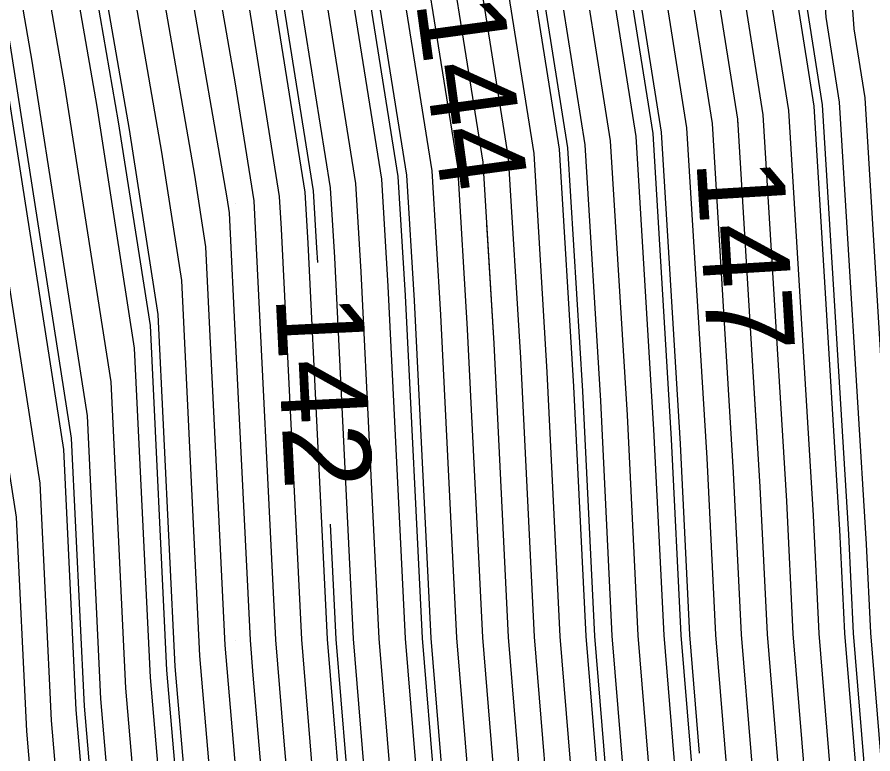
# Model space of a CAD drawing. Extents: x 2354170 to 2357230, y 866100 to 868290.
# Drawn here: x 2355304.97 to 2355324.58, y 867297.41 to 867314.29 of the extents above; entities that cross this region are included whole.
import ezdxf

# ---------------------------------------------------------------- set-up
doc = ezdxf.new("R2010")
doc.units = 0
for name, color, linetype in [('Default', 7, 'Continuous'), ('DTM Contours Major', 7, 'Continuous'), ('DTM Contours Minor', 7, 'Continuous'), ('DTM Contours Minor Text', 7, 'Continuous'), ('Exist DTM QL2 LIDAR Elevation Point', 7, 'Continuous')]:
    doc.layers.add(name, color=color, linetype=linetype)

msp = doc.modelspace()

# ---------------------------------------------------------------- linework, layer by layer
at = {"layer": 'Default'}
for points in [[(2355194.728, 867425.873), (2355203.967, 867420.451), (2355204.759, 867419.968), (2355215.546, 867413.395), (2355229.155, 867405.905), (2355233.984, 867403.062), (2355249.667, 867394.194), (2355258.653, 867389.057), (2355258.727, 867389.015), (2355261.386, 867386.903), (2355275.096, 867376.769), (2355281.684, 867369.726), (2355288.916, 867361.423), (2355298.503, 867349.771), (2355299.346, 867347.54), (2355303.04, 867334.535), (2355305.472, 867329.327), (2355306.138, 867327.003), (2355307.428, 867319.909), (2355309.032, 867310.676), (2355309.288, 867309.033), (2355309.726, 867299.906), (2355310.819, 867287.141), (2355311.856, 867273.989)], [(2355311.297, 867273.574), (2355310.188, 867287.632), (2355309.159, 867299.659), (2355308.746, 867308.258), (2355308.288, 867311.199), (2355306.779, 867319.882), (2355305.566, 867326.554), (2355304.8, 867329.224), (2355302.515, 867334.12), (2355299.043, 867346.344), (2355297.792, 867349.653), (2355288.811, 867360.569), (2355280.86, 867369.697), (2355274.713, 867376.269), (2355261.921, 867385.724), (2355258.255, 867388.636), (2355258.152, 867388.695), (2355249.755, 867393.495), (2355233.393, 867402.746), (2355228.876, 867405.406), (2355214.632, 867413.246), (2355204.551, 867419.389), (2355203.81, 867419.84), (2355194.048, 867425.569)], [(2355310.179, 867272.744), (2355308.928, 867288.613), (2355308.025, 867299.165), (2355307.663, 867306.709), (2355306.8, 867312.243), (2355305.482, 867319.828), (2355304.422, 867325.656), (2355303.458, 867329.019), (2355301.464, 867333.29), (2355298.436, 867343.953), (2355296.369, 867349.418), (2355288.6, 867358.86), (2355279.211, 867369.64), (2355273.947, 867375.268), (2355262.991, 867383.366), (2355257.31, 867387.879), (2355257.151, 867387.969), (2355249.929, 867392.097), (2355232.213, 867402.115), (2355228.317, 867404.408), (2355212.802, 867412.948), (2355204.133, 867418.23), (2355203.497, 867418.618), (2355192.688, 867424.961)], [(2355309.62, 867272.329), (2355308.298, 867289.104), (2355307.458, 867298.918), (2355307.121, 867305.935), (2355306.055, 867312.765), (2355304.833, 867319.801), (2355303.85, 867325.207), (2355302.787, 867328.917), (2355300.939, 867332.875), (2355298.132, 867342.758), (2355295.658, 867349.3), (2355288.495, 867358.006), (2355278.387, 867369.611), (2355273.564, 867374.768), (2355263.526, 867382.188), (2355256.838, 867387.5), (2355256.65, 867387.606), (2355250.016, 867391.398), (2355231.622, 867401.799), (2355228.038, 867403.909), (2355211.888, 867412.799), (2355203.925, 867417.65), (2355203.34, 867418.007), (2355192.009, 867424.657)], [(2355309.062, 867271.915), (2355307.667, 867289.594), (2355306.89, 867298.671), (2355306.579, 867305.16), (2355305.311, 867313.288), (2355304.185, 867319.774), (2355303.278, 867324.758), (2355302.115, 867328.814), (2355300.414, 867332.46), (2355297.828, 867341.562), (2355294.947, 867349.182), (2355288.39, 867357.152), (2355277.563, 867369.583), (2355273.181, 867374.268), (2355264.061, 867381.009), (2355256.365, 867387.121), (2355256.149, 867387.243), (2355250.103, 867390.699), (2355231.032, 867401.483), (2355227.758, 867403.41), (2355210.973, 867412.649), (2355203.716, 867417.071), (2355203.183, 867417.396), (2355191.329, 867424.353)], [(2355307.944, 867271.085), (2355306.407, 867290.576), (2355305.756, 867298.177), (2355305.495, 867303.612), (2355303.823, 867314.332), (2355302.887, 867319.72), (2355302.134, 867323.86), (2355300.773, 867328.609), (2355299.363, 867331.629), (2355297.221, 867339.171), (2355293.525, 867348.947), (2355288.179, 867355.444), (2355275.914, 867369.525), (2355272.414, 867373.267), (2355265.131, 867378.651), (2355255.42, 867386.364), (2355255.148, 867386.518), (2355250.278, 867389.302), (2355229.851, 867400.851), (2355227.2, 867402.412), (2355209.144, 867412.351), (2355203.299, 867415.912), (2355202.87, 867416.174), (2355189.969, 867423.745)], [(2355307.385, 867270.67), (2355305.776, 867291.066), (2355305.189, 867297.93), (2355304.953, 867302.837), (2355303.079, 867314.855), (2355302.239, 867319.693), (2355301.562, 867323.411), (2355300.102, 867328.507), (2355298.838, 867331.214), (2355296.917, 867337.975), (2355292.814, 867348.829), (2355288.074, 867354.59), (2355275.09, 867369.497), (2355272.031, 867372.767), (2355265.666, 867377.472), (2355254.948, 867385.985), (2355254.647, 867386.155), (2355250.365, 867388.603), (2355229.261, 867400.535), (2355226.92, 867401.913), (2355208.229, 867412.202), (2355203.09, 867415.333), (2355202.713, 867415.563), (2355189.29, 867423.441)], [(2355282.878, 867385.864), (2355282.54, 867385.36), (2355282.76, 867385.079), (2355283.173, 867383.169), (2355289.072, 867376.866), (2355292.464, 867374.185), (2355294.974, 867371.631), (2355297.38, 867368.53), (2355304.385, 867359.902), (2355308.645, 867353.167), (2355311.353, 867344.783), (2355312.436, 867342.447), (2355313.303, 867340.534), (2355315.587, 867335.818), (2355316.732, 867330.114), (2355317.511, 867325.449), (2355318.692, 867320.721), (2355319.009, 867316.194), (2355319.731, 867311.66), (2355320.166, 867304.517), (2355320.381, 867300.137), (2355320.604, 867297.426)], [(2355308.979, 867294.89), (2355308.592, 867299.412), (2355308.204, 867307.484), (2355307.544, 867311.721), (2355306.131, 867319.855), (2355304.994, 867326.105), (2355304.129, 867329.122), (2355301.99, 867333.705), (2355298.739, 867345.149), (2355297.081, 867349.535), (2355288.706, 867359.715), (2355280.036, 867369.669), (2355274.33, 867375.769), (2355267.119, 867381.099)], [(2355294.517, 867374.628), (2355296.863, 867372.241), (2355300.178, 867367.969), (2355305.215, 867361.764), (2355310.278, 867353.761), (2355312.215, 867347.765), (2355313.974, 867343.968), (2355315.383, 867340.859), (2355317.078, 867337.36), (2355318.527, 867330.141), (2355319.117, 867326.608), (2355320.55, 867320.871), (2355320.935, 867315.38), (2355321.481, 867311.955), (2355321.993, 867303.532), (2355322.159, 867300.158), (2355323.164, 867287.932), (2355324.04, 867281.913)], [(2355319.643, 867280.272), (2355319.601, 867280.761), (2355318.011, 867300.109), (2355317.729, 867305.831), (2355317.399, 867311.266), (2355316.442, 867317.28), (2355316.214, 867320.52), (2355315.369, 867323.905), (2355314.338, 867330.079), (2355313.598, 867333.762), (2355310.529, 867340.101), (2355310.384, 867340.419), (2355310.204, 867340.808), (2355306.468, 867352.375), (2355303.277, 867357.419), (2355293.65, 867369.278), (2355292.456, 867370.817), (2355291.21, 867372.085), (2355290.32, 867372.788)], [(2355300.018, 867371.22), (2355302.975, 867367.408), (2355306.046, 867363.626), (2355311.911, 867354.354), (2355313.077, 867350.746), (2355315.513, 867345.488), (2355317.464, 867341.183), (2355318.569, 867338.903), (2355320.323, 867330.167), (2355320.724, 867327.767), (2355322.408, 867321.022), (2355322.861, 867314.566), (2355323.23, 867312.25), (2355323.82, 867302.546), (2355323.936, 867300.179), (2355324.641, 867291.602), (2355326.061, 867281.851), (2355326.643, 867278.442), (2355326.807, 867277.088)], [(2355301.11, 867367.782), (2355305.492, 867362.385), (2355310.822, 867353.959), (2355312.502, 867348.758), (2355314.487, 867344.475), (2355316.077, 867340.967), (2355317.575, 867337.874), (2355319.126, 867330.15), (2355319.653, 867326.994), (2355321.169, 867320.922), (2355321.577, 867315.109), (2355322.064, 867312.053), (2355322.602, 867303.203), (2355322.751, 867300.165), (2355323.656, 867289.155), (2355324.776, 867281.463), (2355325.532, 867277.037), (2355327.194, 867263.344)], [(2355302.043, 867367.595), (2355305.769, 867363.006), (2355311.367, 867354.156), (2355312.789, 867349.752), (2355315, 867344.981), (2355316.771, 867341.075), (2355318.072, 867338.389), (2355319.724, 867330.158), (2355320.188, 867327.38), (2355321.789, 867320.972), (2355322.219, 867314.837), (2355322.647, 867312.152), (2355323.211, 867302.875), (2355323.344, 867300.172), (2355324.149, 867290.378), (2355325.418, 867281.657), (2355326.087, 867277.74), (2355327.915, 867262.677)], [(2355303.908, 867367.221), (2355306.322, 867364.247), (2355312.455, 867354.552), (2355313.364, 867351.74), (2355316.025, 867345.995), (2355318.158, 867341.292), (2355319.066, 867339.417), (2355320.921, 867330.176), (2355321.259, 867328.153), (2355323.027, 867321.072), (2355323.503, 867314.294), (2355323.813, 867312.348), (2355324.429, 867302.218), (2355324.529, 867300.186), (2355325.134, 867292.825), (2355326.703, 867282.045), (2355327.198, 867279.144), (2355329.359, 867261.344)], [(2355304.841, 867367.034), (2355306.599, 867364.868), (2355313, 867354.75), (2355313.651, 867352.733), (2355316.538, 867346.502), (2355318.851, 867341.4), (2355319.563, 867339.931), (2355321.52, 867330.185), (2355321.795, 867328.539), (2355323.647, 867321.122), (2355324.145, 867314.023), (2355324.396, 867312.447), (2355325.038, 867301.889), (2355325.121, 867300.193), (2355325.627, 867294.048), (2355327.345, 867282.239), (2355327.754, 867279.846), (2355330.081, 867260.677)], [(2355308.993, 867267.004), (2355309.016, 867268.248), (2355308.503, 867271.5), (2355307.037, 867290.085), (2355306.323, 867298.424), (2355306.037, 867304.386), (2355304.567, 867313.81), (2355303.536, 867319.747), (2355302.706, 867324.309), (2355301.444, 867328.712), (2355299.888, 867332.045), (2355297.525, 867340.366), (2355294.236, 867349.064), (2355288.285, 867356.298), (2355283.88, 867361.355)], [(2355304.938, 867361.144), (2355309.734, 867353.563), (2355311.928, 867346.771), (2355313.461, 867343.461), (2355314.69, 867340.75), (2355316.581, 867336.846), (2355317.929, 867330.132), (2355318.582, 867326.222), (2355319.931, 867320.821), (2355320.293, 867315.652), (2355320.897, 867311.857), (2355321.384, 867303.86), (2355321.566, 867300.151), (2355322.671, 867286.709), (2355323.491, 867281.075), (2355324.421, 867275.633)], [(2355304.661, 867360.523), (2355309.19, 867353.365), (2355311.64, 867345.777), (2355312.949, 867342.954), (2355313.996, 867340.642), (2355316.084, 867336.332), (2355317.331, 867330.123), (2355318.046, 867325.836), (2355319.311, 867320.771), (2355319.651, 867315.923), (2355320.314, 867311.758), (2355320.775, 867304.189), (2355320.974, 867300.144), (2355322.179, 867285.486), (2355322.849, 867280.881), (2355323.865, 867274.931)], [(2355304.108, 867359.282), (2355308.101, 867352.969), (2355311.066, 867343.79), (2355311.923, 867341.94), (2355312.609, 867340.426), (2355315.09, 867335.304), (2355316.134, 867330.105), (2355316.975, 867325.063), (2355318.072, 867320.671), (2355318.368, 867316.466), (2355319.148, 867311.562), (2355319.557, 867304.846), (2355319.788, 867300.13), (2355321.193, 867283.039), (2355321.564, 867280.494), (2355322.754, 867273.527)], [(2355303.831, 867358.661), (2355307.557, 867352.771), (2355310.779, 867342.796), (2355311.41, 867341.433), (2355311.916, 867340.317), (2355314.593, 867334.79), (2355315.535, 867330.097), (2355316.44, 867324.677), (2355317.453, 867320.62), (2355317.726, 867316.737), (2355318.565, 867311.463), (2355318.948, 867305.174), (2355319.196, 867300.123), (2355320.701, 867281.816), (2355320.922, 867280.3), (2355322.199, 867272.824)], [(2355303.554, 867358.04), (2355307.012, 867352.573), (2355310.492, 867341.802), (2355310.897, 867340.926), (2355311.222, 867340.209), (2355314.095, 867334.276), (2355314.937, 867330.088), (2355315.905, 867324.291), (2355316.834, 867320.57), (2355317.084, 867317.009), (2355317.982, 867311.365), (2355318.339, 867305.503), (2355318.603, 867300.116), (2355320.208, 867280.593), (2355320.279, 867280.106), (2355321.643, 867272.122)], [(2355319.975, 867273.978), (2355319.122, 867279.381), (2355319.013, 867280.763), (2355318.892, 867282.181), (2355317.418, 867300.102), (2355317.12, 867306.16), (2355316.816, 867311.168), (2355315.8, 867317.552), (2355315.595, 867320.47), (2355314.834, 867323.519), (2355313.74, 867330.07), (2355313.101, 867333.248), (2355309.975, 867339.704), (2355309.869, 867339.931), (2355309.794, 867340.195), (2355305.924, 867352.178), (2355303.001, 867356.799)], [(2355319.975, 867270.024), (2355318.563, 867278.966), (2355318.383, 867281.253), (2355318.182, 867283.601), (2355316.826, 867300.095), (2355316.511, 867306.488), (2355316.233, 867311.07), (2355315.158, 867317.823), (2355314.976, 867320.42), (2355314.298, 867323.132), (2355313.141, 867330.061), (2355312.604, 867332.734), (2355309.975, 867338.164), (2355309.344, 867339.516), (2355308.896, 867341.094), (2355305.38, 867351.98), (2355302.724, 867356.178)], [(2355296.55, 867353.127), (2355299.214, 867349.889), (2355299.65, 867348.735), (2355303.566, 867334.95), (2355306.143, 867329.429), (2355306.71, 867327.452), (2355308.077, 867319.936), (2355309.776, 867310.154), (2355309.83, 867309.807), (2355309.975, 867306.788), (2355310.308, 867300.018), (2355310.374, 867299.217), (2355311.449, 867286.65), (2355312.415, 867274.403), (2355313.279, 867268.935), (2355313.166, 867262.873), (2355313.783, 867256.212), (2355313.805, 867255.829)], [(2355318.759, 867269.818), (2355317.445, 867278.136), (2355317.122, 867282.235), (2355316.762, 867286.44), (2355315.641, 867300.081), (2355315.293, 867307.145), (2355315.067, 867310.873), (2355313.874, 867318.366), (2355313.737, 867320.319), (2355313.227, 867322.36), (2355311.944, 867330.044), (2355311.61, 867331.706), (2355309.975, 867335.083), (2355308.293, 867338.686), (2355307.099, 867342.891), (2355304.291, 867351.584)], [(2355318.15, 867269.72), (2355316.886, 867277.722), (2355316.492, 867282.725), (2355316.052, 867287.86), (2355315.048, 867300.074), (2355314.684, 867307.474), (2355314.484, 867310.775), (2355313.232, 867318.637), (2355313.118, 867320.269), (2355312.692, 867321.974), (2355311.346, 867330.035), (2355311.113, 867331.192), (2355309.975, 867333.543), (2355307.768, 867338.271), (2355306.201, 867343.789), (2355303.747, 867351.386)], [(2355319.985, 867251.785), (2355319.975, 867251.867), (2355319.19, 867260.343), (2355319.368, 867269.916), (2355318.004, 867278.551), (2355317.752, 867281.744), (2355317.472, 867285.02), (2355316.233, 867300.088), (2355315.902, 867306.817), (2355315.65, 867310.971), (2355314.516, 867318.094), (2355314.356, 867320.369), (2355313.763, 867322.746), (2355312.543, 867330.052), (2355312.107, 867332.22), (2355309.975, 867336.624), (2355308.819, 867339.101), (2355307.997, 867341.992), (2355305.42, 867349.972)], [(2355314.651, 867276.062), (2355313.97, 867284.688), (2355313.213, 867293.538), (2355312.678, 867300.046), (2355312.248, 867308.788), (2355312.151, 867310.381), (2355310.664, 867319.723), (2355310.64, 867320.068), (2355310.55, 867320.429), (2355309.975, 867323.873), (2355308.997, 867329.247), (2355308.828, 867329.839), (2355305.667, 867336.61), (2355302.607, 867347.382)], [(2355315.21, 867276.477), (2355314.601, 867284.197), (2355313.923, 867292.118), (2355313.27, 867300.053), (2355312.857, 867308.459), (2355312.734, 867310.48), (2355311.306, 867319.451), (2355311.259, 867320.118), (2355311.085, 867320.815), (2355309.975, 867327.466), (2355309.569, 867329.696), (2355309.499, 867329.942), (2355306.192, 867337.025), (2355303.505, 867346.484)], [(2355304.404, 867345.586), (2355306.717, 867337.441), (2355309.975, 867330.462), (2355310.119, 867330.164), (2355310.149, 867330.017), (2355311.621, 867321.201), (2355311.879, 867320.169), (2355311.948, 867319.18), (2355313.317, 867310.578), (2355313.466, 867308.131), (2355313.863, 867300.06), (2355314.633, 867290.699), (2355315.231, 867283.707), (2355315.768, 867276.892), (2355316.932, 867269.524)], [(2355316.686, 867238.964), (2355316.634, 867239.341), (2355316.629, 867239.435), (2355316.122, 867246.919), (2355315.697, 867254.295), (2355314.973, 867262.114), (2355315.105, 867269.229), (2355314.092, 867275.648), (2355313.34, 867285.179), (2355312.503, 867294.958), (2355312.085, 867300.039), (2355311.639, 867309.117), (2355311.568, 867310.283), (2355310.022, 867319.994), (2355310.021, 867320.018), (2355310.014, 867320.043), (2355309.975, 867320.28), (2355308.425, 867328.798), (2355308.156, 867329.737), (2355305.141, 867336.195), (2355304.717, 867337.689)], [(2355319.397, 867237.112), (2355319.027, 867239.822), (2355319.025, 867239.849), (2355318.421, 867248.766), (2355318.25, 867251.74), (2355317.383, 867261.102), (2355317.541, 867269.622), (2355316.327, 867277.307), (2355315.861, 867283.216), (2355315.342, 867289.279), (2355314.456, 867300.067), (2355314.075, 867307.802), (2355313.9, 867310.676), (2355312.59, 867318.909), (2355312.498, 867320.219), (2355312.156, 867321.588), (2355310.747, 867330.026), (2355310.616, 867330.678), (2355309.975, 867332.003), (2355308.112, 867335.993)], [(2355313.533, 867275.233), (2355312.71, 867285.669), (2355311.793, 867296.377), (2355311.493, 867300.032), (2355311.03, 867309.445), (2355310.985, 867310.185), (2355309.975, 867316.531), (2355309.374, 867319.989), (2355307.853, 867328.349), (2355307.485, 867329.634), (2355304.616, 867335.78)], [(2355312.974, 867274.818), (2355312.079, 867286.16), (2355311.083, 867297.797), (2355310.9, 867300.025), (2355310.421, 867309.774), (2355310.402, 867310.086), (2355309.975, 867312.769), (2355308.725, 867319.962), (2355307.282, 867327.9), (2355306.814, 867329.532), (2355304.091, 867335.365)]]:
    msp.add_lwpolyline(points, dxfattribs=at)
at = {"layer": 'DTM Contours Major'}
for points in [[(2355319.853, 867280.109), (2355319.838, 867280.288), (2355318.208, 867300.112), (2355317.932, 867305.722), (2355317.593, 867311.299), (2355316.656, 867317.19), (2355316.421, 867320.537), (2355315.548, 867324.033), (2355314.538, 867330.082), (2355313.764, 867333.933), (2355310.76, 867340.137), (2355310.555, 867340.588), (2355310.3, 867341.139), (2355306.65, 867352.441), (2355303.37, 867357.626), (2355293.961, 867369.216), (2355292.666, 867370.885), (2355291.315, 867372.26), (2355290.715, 867372.734)], [(2355310.101, 867278.738), (2355309.348, 867288.286), (2355308.403, 867299.329), (2355308.024, 867307.226), (2355307.296, 867311.895), (2355305.915, 867319.846), (2355304.803, 867325.955), (2355303.905, 867329.088), (2355301.815, 867333.566), (2355298.638, 867344.75), (2355296.843, 867349.496), (2355288.671, 867359.43), (2355279.761, 867369.659), (2355279.011, 867370.461)]]:
    msp.add_lwpolyline(points, dxfattribs=at)
at = {"layer": 'DTM Contours Minor'}
for points in [[(2355308.689, 867271.638), (2355307.247, 867289.921), (2355306.512, 867298.506), (2355306.218, 867304.644), (2355304.815, 867313.636), (2355303.752, 867319.756), (2355302.897, 867324.459), (2355301.668, 867328.746), (2355300.063, 867332.183), (2355297.626, 867340.765), (2355294.473, 867349.104), (2355288.32, 867356.583), (2355277.013, 867369.564), (2355272.925, 867373.934), (2355264.418, 867380.223), (2355256.05, 867386.869), (2355255.815, 867387.001), (2355250.162, 867390.234), (2355239.564, 867396.225)], [(2355292.179, 867379.306), (2355294.45, 867377.511), (2355298.961, 867372.919), (2355303.286, 867367.346), (2355306.138, 867363.833), (2355312.092, 867354.42), (2355313.172, 867351.077), (2355315.684, 867345.657), (2355317.695, 867341.22), (2355318.734, 867339.074), (2355320.522, 867330.17), (2355320.902, 867327.895), (2355322.615, 867321.039), (2355323.075, 867314.475), (2355323.424, 867312.283), (2355324.023, 867302.437), (2355324.134, 867300.182), (2355324.806, 867292.009), (2355326.275, 867281.916), (2355326.828, 867278.676), (2355328.878, 867261.788)], [(2355276.883, 867375.768), (2355282.508, 867369.755), (2355289.021, 867362.277), (2355299.214, 867349.889), (2355299.65, 867348.735), (2355303.566, 867334.95), (2355306.143, 867329.429), (2355306.71, 867327.452), (2355308.077, 867319.936), (2355309.776, 867310.154), (2355309.83, 867309.807), (2355309.975, 867306.788), (2355310.308, 867300.018), (2355310.374, 867299.217), (2355311.449, 867286.65), (2355312.415, 867274.403)], [(2355317.338, 867269.589), (2355316.141, 867277.169), (2355315.651, 867283.38), (2355315.106, 867289.752), (2355314.258, 867300.065), (2355313.872, 867307.912), (2355313.706, 867310.644), (2355312.376, 867318.999), (2355312.292, 867320.202), (2355311.978, 867321.459), (2355310.548, 867330.023), (2355310.451, 867330.507), (2355309.975, 867331.489), (2355307.068, 867337.717), (2355305.003, 867344.987), (2355303.021, 867351.122), (2355301.524, 867353.488), (2355292.969, 867364.026), (2355289.723, 867367.972), (2355288.003, 867369.946), (2355284.542, 867373.646)], [(2355300.178, 867367.969), (2355305.215, 867361.764), (2355310.278, 867353.761), (2355312.215, 867347.765), (2355313.974, 867343.968), (2355315.383, 867340.859), (2355317.078, 867337.36), (2355318.527, 867330.141), (2355319.117, 867326.608), (2355320.55, 867320.871), (2355320.935, 867315.38), (2355321.481, 867311.955), (2355321.491, 867311.789)], [(2355304.292, 867359.695), (2355308.464, 867353.101), (2355311.257, 867344.452), (2355312.265, 867342.278), (2355313.072, 867340.498), (2355315.421, 867335.647), (2355316.533, 867330.111), (2355317.332, 867325.321), (2355318.485, 867320.704), (2355318.795, 867316.285), (2355319.537, 867311.627), (2355319.963, 867304.627), (2355320.183, 867300.135), (2355321.522, 867283.855), (2355321.992, 867280.623), (2355323.125, 867273.995)], [(2355311.859, 867308.672), (2355311.842, 867309.007), (2355311.763, 867310.316), (2355310.236, 867319.904), (2355310.227, 867320.035), (2355310.193, 867320.172), (2355309.975, 867321.477), (2355308.616, 867328.948), (2355308.38, 867329.771), (2355305.317, 867336.334), (2355302.008, 867347.981)], [(2355319.368, 867269.916), (2355318.004, 867278.551), (2355317.752, 867281.744), (2355317.472, 867285.02), (2355316.233, 867300.088), (2355315.902, 867306.817), (2355315.736, 867309.553)], [(2355321.855, 867305.8), (2355321.993, 867303.532), (2355322.159, 867300.158), (2355323.164, 867287.932), (2355324.133, 867281.269), (2355324.976, 867276.335)], [(2355314.278, 867275.786), (2355313.55, 867285.015), (2355312.74, 867294.485), (2355312.283, 867300.041), (2355312.153, 867302.679)]]:
    msp.add_lwpolyline(points, dxfattribs=at)
at = {"layer": 'Exist DTM QL2 LIDAR Elevation Point'}
for p, q in [((2355309.975, 867310.014), (2355309.975, 867310.014)), ((2355309.975, 867300.014), (2355309.975, 867300.014))]:
    msp.add_line(p, q, dxfattribs=at)

# ---------------------------------------------------------------- texts
at = {"layer": 'DTM Contours Minor Text'}
for s, rotation, p in [('144', 277.7276, (2355314.105, 867314.651)), ('147', 273.4799, (2355320.536, 867311.005)), ('142', 272.8147, (2355310.895, 867307.899))]:
    msp.add_text(s, height=2, rotation=rotation, dxfattribs=at).set_placement(p)

doc.saveas('drawing.dxf')
